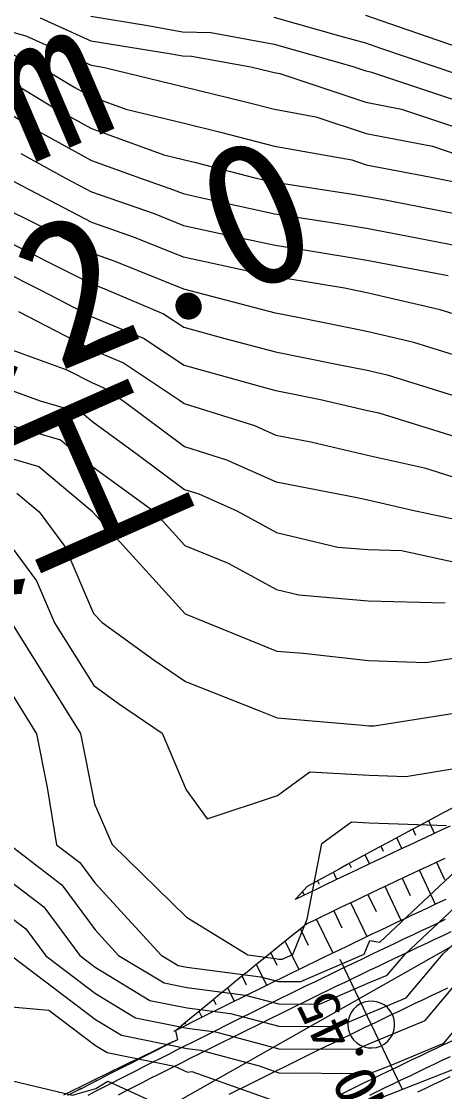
# Model space of a CAD drawing. Extents: x 42655 to 43811, y -141820 to -141156.
# Drawn here: x 43175.2 to 43198.8, y -141383.8 to -141324.4 of the extents above; entities that cross this region are included whole.
import ezdxf

# ---------------------------------------------------------------- set-up
doc = ezdxf.new("R2010")
doc.units = 0
for name, color, linetype in [('D-BMK-HTXT_1', 7, 'Continuous'), ('D-BMK_1', 7, 'Continuous'), ('D-STR-HTXT', 7, 'Continuous'), ('D-STR-STR4_1', 7, 'Continuous'), ('D-STR-STR5_1', 7, 'Continuous'), ('D-STR_1', 7, 'Continuous'), ('ZE_HICN', 7, 'Continuous'), ('ZE_LWCN', 7, 'Continuous')]:
    doc.layers.add(name, color=color, linetype=linetype)

msp = doc.modelspace()

# ---------------------------------------------------------------- linework, layer by layer
at = {"layer": 'D-BMK-HTXT_1'}
for p, q in [((43274.802, -141333.044), (43130.975, -141414.265)), ((43196.423, -141383.698), (43192.953, -141376.49))]:
    msp.add_line(p, q, dxfattribs=at)
msp.add_lwpolyline([(43193.388, -141380.094), (43193.409, -141380.326), (43193.471, -141380.551), (43193.572, -141380.761), (43193.709, -141380.95), (43193.877, -141381.111), (43194.072, -141381.239), (43194.286, -141381.331), (43194.513, -141381.383), (43194.746, -141381.393), (43194.977, -141381.362), (43195.199, -141381.29), (43195.404, -141381.179), (43195.586, -141381.034), (43195.74, -141380.858), (43195.859, -141380.658), (43195.941, -141380.44), (43195.983, -141380.211), (43195.983, -141379.978), (43195.941, -141379.748), (43195.859, -141379.53), (43195.74, -141379.33), (43195.586, -141379.155), (43195.404, -141379.009), (43195.199, -141378.899), (43194.977, -141378.827), (43194.746, -141378.796), (43194.513, -141378.806), (43194.286, -141378.858), (43194.072, -141378.95), (43193.877, -141379.078), (43193.709, -141379.239), (43193.572, -141379.428), (43193.471, -141379.638), (43193.409, -141379.862), (43193.388, -141380.094)], dxfattribs=at)
at = {"layer": 'D-BMK_1'}
msp.add_lwpolyline([(43198.921, -141378.079), (43198.469, -141378.292), (43198.017, -141378.506), (43197.565, -141378.72), (43197.113, -141378.934), (43196.662, -141379.149), (43196.21, -141379.364), (43195.759, -141379.58), (43195.308, -141379.796), (43194.858, -141380.013), (43194.407, -141380.23), (43193.957, -141380.447), (43193.507, -141380.665), (43193.057, -141380.883), (43192.607, -141381.101), (43192.158, -141381.32), (43191.708, -141381.54), (43191.259, -141381.759), (43190.81, -141381.979), (43190.362, -141382.2), (43189.913, -141382.421), (43189.465, -141382.642), (43189.016, -141382.864), (43188.568, -141383.086), (43188.121, -141383.308), (43187.673, -141383.531), (43187.225, -141383.754), (43186.778, -141383.977)], dxfattribs=at)
at = {"layer": 'D-STR-STR4_1'}
for p, q in [((43183.873, -141380.959), (43183.873, -141380.958)), ((43182.98, -141381.409), (43182.976, -141381.4)), ((43181.196, -141382.312), (43181.183, -141382.286)), ((43182.088, -141381.86), (43182.07, -141381.825)), ((43180.305, -141382.766), (43180.27, -141382.697)), ((43179.414, -141383.221), (43179.392, -141383.178)), ((43178.524, -141383.677), (43178.472, -141383.574))]:
    msp.add_line(p, q, dxfattribs=at)
msp.add_lwpolyline([(43183.92, -141380.935), (43183.466, -141381.153), (43183.013, -141381.371), (43182.559, -141381.589), (43182.106, -141381.807), (43181.653, -141382.026), (43181.2, -141382.245), (43180.747, -141382.465), (43180.295, -141382.685), (43179.843, -141382.905), (43179.39, -141383.125), (43178.938, -141383.346), (43178.487, -141383.567), (43178.035, -141383.789), (43177.584, -141384.01)], dxfattribs=at)
at = {"layer": 'D-STR-STR5_1'}
for p, q in [((43196.993, -141369.251), (43197.146, -141369.577)), ((43198.205, -141369.482), (43197.878, -141368.779)), ((43196.392, -141370.327), (43196.109, -141369.724)), ((43195.226, -141370.199), (43195.357, -141370.476)), ((43194.583, -141371.18), (43194.344, -141370.676)), ((43192.776, -141372.038), (43192.583, -141371.635)), ((43193.463, -141371.155), (43193.571, -141371.381)), ((43198.253, -141373.431), (43197.363, -141371.529)), ((43198.318, -141371.083), (43198.761, -141372.035)), ((43191.704, -141372.116), (43191.789, -141372.293)), ((43196.408, -141371.977), (43196.855, -141372.927)), ((43190.973, -141372.904), (43190.875, -141372.7)), ((43196.352, -141374.325), (43195.455, -141372.426)), ((43194.455, -141375.226), (43193.551, -141373.331)), ((43194.502, -141372.878), (43194.953, -141373.826)), ((43192.6, -141373.786), (43193.054, -141374.733)), ((43192.562, -141376.134), (43191.65, -141374.243)), ((43190.746, -141374.793), (43191.181, -141375.692)), ((43190.672, -141377.05), (43189.903, -141375.47)), ((43189.102, -141376.116), (43189.438, -141376.802)), ((43188.875, -141377.928), (43188.303, -141376.762)), ((43187.505, -141377.41), (43187.742, -141377.89)), ((43187.081, -141378.813), (43186.709, -141378.06)), ((43185.914, -141378.71), (43186.05, -141378.984)), ((43185.291, -141379.703), (43185.12, -141379.361)), ((43184.328, -141380.014), (43184.362, -141380.082))]:
    msp.add_line(p, q, dxfattribs=at)
for points in [[(43199.176, -141368.091), (43198.726, -141368.329), (43198.276, -141368.568), (43197.826, -141368.807), (43197.377, -141369.046), (43196.928, -141369.286), (43196.479, -141369.526), (43196.031, -141369.766), (43195.583, -141370.007), (43195.135, -141370.249), (43194.688, -141370.49), (43194.24, -141370.733), (43193.794, -141370.975), (43193.347, -141371.218), (43192.901, -141371.461), (43192.455, -141371.705), (43192.009, -141371.949), (43191.564, -141372.193), (43191.118, -141372.438), (43190.748, -141372.837), (43190.45, -141373.156)], [(43199.073, -141369.081), (43198.612, -141369.294), (43198.151, -141369.507), (43197.691, -141369.721), (43197.231, -141369.935), (43196.771, -141370.15), (43196.312, -141370.365), (43195.852, -141370.581), (43195.393, -141370.797), (43194.935, -141371.013), (43194.476, -141371.23), (43194.018, -141371.447), (43193.56, -141371.665), (43193.102, -141371.883), (43192.644, -141372.102), (43192.187, -141372.32), (43191.73, -141372.54), (43191.273, -141372.759), (43190.817, -141372.979), (43190.45, -141373.156)], [(43198.783, -141370.868), (43198.324, -141371.081), (43197.865, -141371.295), (43197.407, -141371.509), (43196.948, -141371.723), (43196.49, -141371.938), (43196.033, -141372.154), (43195.575, -141372.369), (43195.118, -141372.586), (43194.661, -141372.802), (43194.204, -141373.019), (43193.748, -141373.237), (43193.291, -141373.455), (43192.835, -141373.673), (43192.379, -141373.892), (43191.924, -141374.111), (43191.469, -141374.33), (43191.103, -141374.507), (43190.699, -141374.831), (43190.294, -141375.155), (43189.891, -141375.48), (43189.487, -141375.805), (43189.084, -141376.13), (43188.682, -141376.456), (43188.28, -141376.781), (43187.878, -141377.107), (43187.476, -141377.434), (43187.075, -141377.76), (43186.675, -141378.087), (43186.274, -141378.414), (43185.875, -141378.742), (43185.475, -141379.07), (43185.076, -141379.398), (43184.677, -141379.726), (43184.279, -141380.054), (43183.881, -141380.383), (43183.802, -141380.448)]]:
    msp.add_lwpolyline(points, dxfattribs=at)
at = {"layer": 'D-STR_1'}
msp.add_line((43183.802, -141380.448), (43183.92, -141380.935), dxfattribs=at)
for points in [[(43198.832, -141373.151), (43198.375, -141373.365), (43197.918, -141373.578), (43197.461, -141373.793), (43197.005, -141374.007), (43196.548, -141374.222), (43196.092, -141374.438), (43195.637, -141374.653), (43195.181, -141374.87), (43194.726, -141375.086), (43194.271, -141375.304), (43193.816, -141375.521), (43193.362, -141375.739), (43192.907, -141375.957), (43192.453, -141376.176), (43191.999, -141376.395), (43191.545, -141376.615), (43191.092, -141376.834), (43190.639, -141377.055), (43190.186, -141377.275), (43189.733, -141377.496), (43189.28, -141377.718), (43188.828, -141377.94), (43188.376, -141378.162), (43187.924, -141378.384), (43187.472, -141378.607), (43187.02, -141378.831), (43186.569, -141379.054), (43186.118, -141379.278), (43185.667, -141379.503), (43185.216, -141379.727), (43184.766, -141379.952), (43184.315, -141380.178), (43183.865, -141380.403), (43183.696, -141380.489)], [(43198.798, -141374.271), (43198.342, -141374.484), (43197.886, -141374.698), (43197.43, -141374.912), (43196.975, -141375.127), (43196.52, -141375.342), (43196.065, -141375.557), (43195.61, -141375.773), (43195.156, -141375.989), (43194.702, -141376.206), (43194.248, -141376.423), (43193.794, -141376.641), (43193.34, -141376.859), (43192.887, -141377.077), (43192.434, -141377.296), (43191.981, -141377.515), (43191.528, -141377.734), (43191.076, -141377.954), (43190.624, -141378.174), (43190.172, -141378.395), (43189.72, -141378.616), (43189.268, -141378.838), (43188.817, -141379.059), (43188.366, -141379.281), (43187.915, -141379.504), (43187.464, -141379.727), (43187.013, -141379.95), (43186.563, -141380.174), (43186.113, -141380.398), (43185.663, -141380.622), (43185.213, -141380.847), (43184.763, -141381.072), (43184.314, -141381.297), (43183.865, -141381.523), (43183.416, -141381.749), (43182.967, -141381.975), (43182.518, -141382.202), (43182.07, -141382.429), (43181.621, -141382.657), (43181.173, -141382.884), (43180.726, -141383.112), (43180.278, -141383.341), (43179.83, -141383.569), (43179.383, -141383.798), (43178.936, -141384.028)], [(43199.115, -141374.95), (43198.66, -141375.163), (43198.205, -141375.377), (43197.75, -141375.591), (43197.295, -141375.805), (43196.841, -141376.02), (43196.386, -141376.235), (43195.932, -141376.45), (43195.479, -141376.666), (43195.025, -141376.883), (43194.572, -141377.1), (43194.119, -141377.317), (43193.666, -141377.534), (43193.213, -141377.752), (43192.76, -141377.971), (43192.308, -141378.19), (43191.856, -141378.409), (43191.404, -141378.629), (43190.952, -141378.848), (43190.501, -141379.069), (43190.05, -141379.29), (43189.599, -141379.511), (43189.148, -141379.732), (43188.697, -141379.954), (43188.247, -141380.176), (43187.796, -141380.399), (43187.346, -141380.622), (43186.897, -141380.845), (43186.447, -141381.069), (43185.997, -141381.293), (43185.548, -141381.518), (43185.099, -141381.742), (43184.65, -141381.968), (43184.202, -141382.193), (43183.753, -141382.419), (43183.305, -141382.645), (43182.857, -141382.871), (43182.409, -141383.098), (43181.961, -141383.325), (43181.513, -141383.553), (43181.066, -141383.781), (43180.619, -141384.009)], [(43183.92, -141380.936), (43183.64, -141381.076), (43183.191, -141381.302), (43182.741, -141381.529), (43182.292, -141381.756), (43181.844, -141381.983), (43181.395, -141382.211), (43180.947, -141382.439), (43180.499, -141382.667), (43180.051, -141382.895), (43179.603, -141383.124), (43179.155, -141383.353), (43178.708, -141383.583), (43178.26, -141383.812), (43177.813, -141384.042)], [(43199.193, -141380.991), (43198.743, -141381.204), (43198.294, -141381.418), (43197.845, -141381.631), (43197.396, -141381.846), (43196.947, -141382.06), (43196.498, -141382.275), (43196.05, -141382.491), (43195.602, -141382.707), (43195.153, -141382.923), (43194.706, -141383.14), (43194.258, -141383.357), (43193.81, -141383.574), (43193.363, -141383.792), (43192.916, -141384.01)], [(43199.064, -141381.882), (43198.616, -141382.095), (43198.167, -141382.308), (43197.719, -141382.522), (43197.271, -141382.737), (43196.823, -141382.951), (43196.375, -141383.167), (43195.927, -141383.382), (43195.48, -141383.598), (43195.033, -141383.815), (43194.585, -141384.031)], [(43199.045, -141382.998), (43198.597, -141383.211), (43198.15, -141383.425), (43197.702, -141383.639), (43197.255, -141383.853)]]:
    msp.add_lwpolyline(points, dxfattribs=at)
at = {"layer": 'ZE_HICN'}
for points in [[(43179.103, -141324.114), (43182.276, -141324.626), (43184.196, -141324.975), (43185.771, -141325.025), (43189.287, -141325.66), (43193.61, -141326.896), (43194.382, -141327.152), (43194.639, -141327.202), (43199.478, -141328.823)], [(43174.039, -141329.207), (43176.207, -141330.522), (43179.141, -141332.132), (43181.859, -141333.114), (43183.703, -141333.752), (43184.238, -141333.968), (43185.111, -141334.154), (43189.331, -141335.08), (43192.371, -141335.548), (43194.423, -141335.888), (43197.214, -141336.418), (43199.516, -141336.869)], [(43174.082, -141338.197), (43176.297, -141339.302), (43179.182, -141340.797), (43182.029, -141341.996), (43184.283, -141343.486), (43188.832, -141344.746), (43189.377, -141344.888), (43191.872, -141345.392), (43194.471, -141346.001), (43195.104, -141346.143), (43199.566, -141347.531)], [(43174.13, -141348.511), (43176.207, -141349.116), (43179.203, -141351.614), (43179.217, -141351.633), (43179.233, -141351.67), (43179.626, -141352.086), (43184.348, -141357.296), (43185.44, -141357.747), (43189.445, -141359.362), (43190.9, -141359.483), (43194.536, -141359.88), (43197.717, -141360.001), (43199.623, -141359.694)], [(43162.941, -141383.932), (43162.836, -141382.504), (43163.136, -141381.325), (43162.586, -141376.343), (43160.585, -141372.138), (43160.16, -141370.192), (43160.79, -141367.968), (43160.622, -141364.027), (43164.01, -141360.437), (43165.468, -141364.004), (43165.881, -141366.236), (43166.656, -141370.161), (43166.155, -141373.804), (43169.16, -141373.721), (43171.134, -141376.303), (43173.986, -141382.086), (43174.094, -141382.452), (43174.112, -141382.667), (43174.293, -141383.114), (43178.08, -141384.013), (43179.383, -141383.647), (43180.055, -141383.24), (43184.479, -141385.257)], [(43174.595, -141370.124), (43177.496, -141372.331), (43179.342, -141374.834), (43180.65, -141376.258), (43183.172, -141377.787), (43184.445, -141378.043), (43187.691, -141378.459), (43189.538, -141378.95), (43191.813, -141378.961), (43194.62, -141377.75), (43195.577, -141377.35), (43196.563, -141376.183), (43199.687, -141373.255)]]:
    msp.add_lwpolyline(points, dxfattribs=at)
at = {"layer": 'ZE_LWCN'}
for points in [[(43194.368, -141324.063), (43196.177, -141324.695), (43199.464, -141325.818), (43203.015, -141326.851), (43204.261, -141327.207), (43204.559, -141327.291), (43205.117, -141327.516), (43209.658, -141329.558), (43213.221, -141331.111), (43214.757, -141331.928), (43215.486, -141332.074), (43217.951, -141332.944), (43219.854, -141333.855), (43224.515, -141333.428), (43224.941, -141333.605), (43225.427, -141333.498), (43226.36, -141332.904), (43229.339, -141332.063), (43230.021, -141331.87), (43233.594, -141328.524), (43235.087, -141327.177), (43235.356, -141327.026), (43235.539, -141326.698), (43237.992, -141324.06)], [(43176.298, -141324.213), (43179.11, -141325.478), (43183.588, -141326.2), (43184.202, -141326.312), (43184.705, -141326.328), (43188.001, -141326.922), (43189.072, -141327.186), (43189.294, -141327.242), (43189.613, -141327.3), (43194.39, -141328.888), (43196.362, -141329.269), (43199.485, -141330.315)], [(43189.28, -141324.164), (43192.991, -141325.225), (43194.375, -141325.592), (43195.206, -141325.883), (43198.109, -141326.875), (43199.471, -141327.331)], [(43174.019, -141324.795), (43175.485, -141325.207), (43179.116, -141326.841), (43179.855, -141326.96), (43184.21, -141328.014), (43187.694, -141328.871), (43189.304, -141329.283), (43191.612, -141329.698), (43194.398, -141330.624), (43198.085, -141331.336), (43199.492, -141331.807)], [(43174.671, -141326.202), (43176.393, -141326.977), (43178.207, -141328.076), (43179.124, -141328.58), (43181.041, -141329.272), (43184.219, -141330.041), (43186.315, -141330.557), (43189.314, -141331.324), (43193.61, -141332.095), (43194.407, -141332.36), (43197.919, -141333.038), (43199.499, -141333.348)], [(43174.031, -141327.373), (43177.207, -141329.299), (43179.133, -141330.356), (43183.155, -141331.809), (43184.229, -141332.069), (43184.937, -141332.243), (43188.226, -141333.084), (43189.323, -141333.324), (43193.645, -141333.99), (43194.415, -141334.117), (43195.461, -141334.316), (43199.508, -141335.108)], [(43175.208, -141331.744), (43177.738, -141333.133), (43179.149, -141333.875), (43182.62, -141335.076), (43184.246, -141335.733), (43186.9, -141336.301), (43189.34, -141336.836), (43191.097, -141337.106), (43194.432, -141337.659), (43198.966, -141338.52)], [(43199.534, -141340.734), (43198.524, -141340.42), (43194.44, -141339.475), (43193.193, -141339.223), (43189.822, -141338.664), (43189.348, -141338.591), (43188.689, -141338.447), (43184.255, -141337.499), (43181.536, -141336.401), (43179.157, -141335.578), (43174.538, -141333.148)], [(43199.545, -141342.999), (43197.049, -141342.223), (43194.45, -141341.622), (43190.705, -141340.866), (43189.357, -141340.594), (43184.263, -141339.265), (43180.453, -141337.726), (43179.165, -141337.28), (43176.2, -141335.721), (43174.065, -141334.655)], [(43174.073, -141336.426), (43178.721, -141338.745), (43179.173, -141338.982), (43179.37, -141339.05), (43179.951, -141339.285), (43183.146, -141340.631), (43184.273, -141341.375), (43186.547, -141342.005), (43189.367, -141342.741), (43192.855, -141343.445), (43194.46, -141343.769), (43195.574, -141344.027), (43199.555, -141345.265)], [(43175.083, -141340.508), (43179.191, -141342.637), (43180.912, -141343.362), (43184.039, -141345.429), (43184.293, -141345.619), (43188.2, -141346.846), (43189.389, -141347.371), (43191.334, -141347.748), (43194.482, -141348.486), (43197.65, -141349.197), (43199.577, -141349.796)], [(43174.101, -141342.417), (43177.776, -141343.739), (43179.199, -141344.476), (43179.796, -141344.728), (43180.879, -141345.444), (43184.304, -141348.007), (43186.649, -141348.744), (43189.401, -141349.961), (43193.905, -141350.833), (43194.494, -141350.971), (43196.987, -141351.531), (43199.588, -141352.092)], [(43174.112, -141344.682), (43176.287, -141345.465), (43178.634, -141346.149), (43179.209, -141346.629), (43181.683, -141348.426), (43184.315, -141350.396), (43185.097, -141350.641), (43187.212, -141351.576), (43189.414, -141352.773), (43192.825, -141353.587), (43194.507, -141353.729), (43196.364, -141353.782), (43199.599, -141354.48)], [(43174.121, -141346.671), (43177.42, -141347.632), (43179.221, -141349.134), (43182.613, -141351.598), (43184.33, -141353.492), (43186.734, -141354.486), (43189.429, -141355.95), (43190.654, -141356.242), (43194.52, -141356.569), (43198.789, -141356.692)], [(43174.994, -141350.599), (43176.228, -141351.628), (43177.651, -141353.548), (43179.259, -141357.272), (43179.734, -141357.774), (43182.617, -141359.871), (43184.365, -141361.059), (43188.443, -141362.664), (43189.463, -141363.075), (43194.223, -141363.469), (43194.553, -141363.505), (43194.842, -141363.516), (43199.638, -141362.745)], [(43174.15, -141352.854), (43176.085, -141355.464), (43177.088, -141357.787), (43179.278, -141361.281), (43180.649, -141362.278), (43183.066, -141363.921), (43184.394, -141367.062), (43185.56, -141368.669), (43189.483, -141367.374), (43191.273, -141366.058), (43194.566, -141366.248), (43196.602, -141366.323), (43199.652, -141365.825)], [(43174.699, -141357.798), (43176.298, -141360.349), (43178.532, -141363.943), (43179.309, -141367.838), (43180.284, -141370.097), (43184.427, -141374.133), (43187.829, -141376.224), (43189.358, -141376.42), (43189.526, -141376.465), (43189.733, -141376.466), (43190.32, -141376.213), (43191.131, -141374.252), (43191.948, -141370.042), (43193.588, -141368.835), (43194.578, -141368.893), (43198.876, -141369.051)], [(43174.188, -141360.902), (43176.086, -141363.954), (43176.681, -141366.936), (43177.191, -141370.112), (43178.498, -141371.106), (43179.33, -141372.234), (43183.017, -141376.247), (43183.962, -141376.82), (43184.44, -141376.916), (43188.525, -141377.439), (43189.532, -141377.707), (43190.773, -141377.714), (43194.295, -141376.194), (43194.609, -141375.434), (43195.167, -141375.514), (43199.678, -141371.286)], [(43174.24, -141371.841), (43176.495, -141373.556), (43178.494, -141376.268), (43179.352, -141376.917), (43182.381, -141378.753), (43184.45, -141379.169), (43186.858, -141379.478), (43189.543, -141380.192), (43192.853, -141380.209), (43194.628, -141379.443), (43196.626, -141378.608), (43198.683, -141376.173), (43199.696, -141375.223), (43203.122, -141374.145), (43204.78, -141374.187), (43209.343, -141376.123), (43209.708, -141376.328), (43209.878, -141376.325), (43210.189, -141376.495), (43214.98, -141379.237), (43217.203, -141382.249), (43220.09, -141383.992)], [(43174.249, -141373.835), (43175.493, -141374.781), (43176.596, -141376.277), (43179.359, -141378.367), (43181.591, -141379.72), (43184.456, -141380.296), (43186.024, -141380.497), (43189.549, -141381.435), (43193.893, -141381.457), (43194.636, -141381.136), (43197.675, -141379.865), (43199.707, -141377.461), (43203.008, -141376.153), (43204.424, -141375.707), (43204.787, -141375.716), (43205.785, -141376.14), (43208.578, -141377.709), (43209.884, -141377.689), (43212.269, -141378.99), (43214.986, -141380.545), (43216.247, -141382.253), (43220.093, -141384.575)], [(43174.697, -141376.286), (43179.365, -141379.817), (43180.8, -141380.687), (43184.461, -141381.423), (43185.191, -141381.516), (43188.454, -141382.384), (43189.556, -141382.773), (43194.268, -141382.812), (43194.644, -141382.799), (43195.791, -141382.35), (43198.723, -141381.123), (43199.719, -141379.946), (43202.621, -141378.796), (43204.796, -141377.599), (43207.449, -141379.09), (43209.891, -141379.052), (43214.349, -141381.486), (43214.992, -141381.854), (43215.29, -141382.258), (43220.096, -141385.159)], [(43174.274, -141379.079), (43176.77, -141379.299), (43179.372, -141381.267), (43180.01, -141381.653), (43183.754, -141382.406), (43184.467, -141382.731), (43184.718, -141382.705), (43189.563, -141384.417)], [(43194.651, -141384.383), (43199.653, -141382.424), (43199.73, -141382.415), (43199.79, -141382.404), (43199.878, -141382.33), (43204.805, -141379.62), (43206.32, -141380.47), (43209.897, -141380.415), (43213.29, -141382.267), (43214.225, -141383.199), (43214.998, -141383.054), (43215.668, -141383.068), (43220.098, -141385.743)]]:
    msp.add_lwpolyline(points, dxfattribs=at)

# ---------------------------------------------------------------- texts
at = {"layer": 'D-BMK-HTXT_1'}
msp.add_text('NO.45', height=2.3065, rotation=115.70839, dxfattribs=at).set_placement((43195.888, -141385.066))
at = {"layer": 'D-STR-HTXT'}
for s, rotation, p in [('L=14.4m', 23.17996, (43145.814, -141345.169)), ('5.0×2.0', 22.46797, (43152.22, -141354.245)), ('函渠工', 23.82418, (43156.886, -141363.597))]:
    msp.add_text(s, height=7.9662, rotation=rotation, dxfattribs=at).set_placement(p)

doc.saveas('drawing.dxf')
